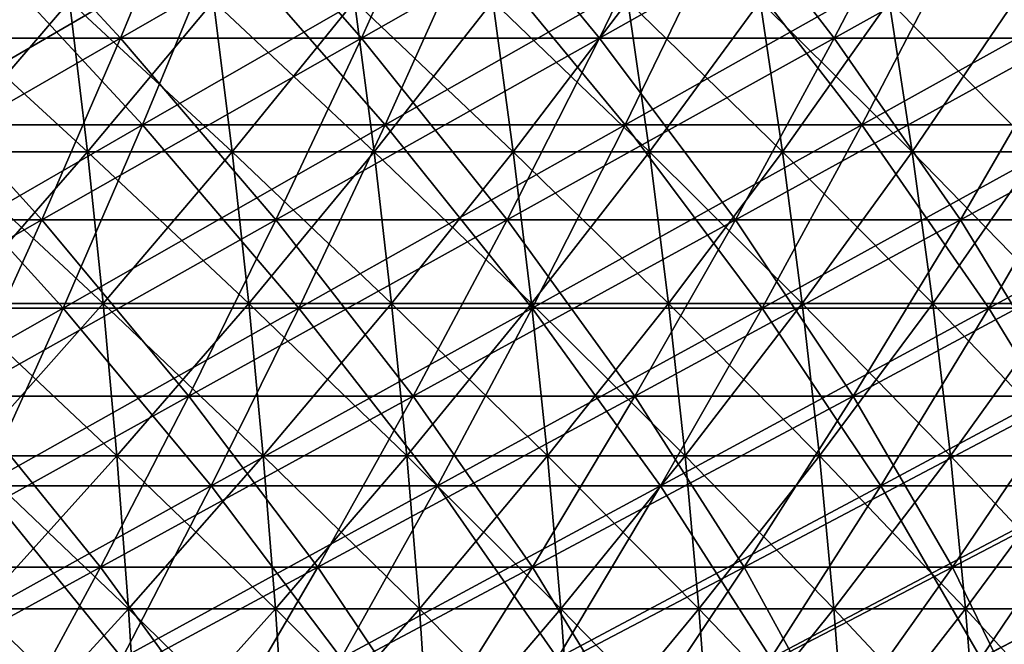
# Model space of a CAD drawing. Header units: millimetres. Extents: x -250 to 250, y -45 to 4150.
# Tile 612 of 656: x 49 to 67, y 3944 to 3955. Entities that reach past the tile are written whole.
import ezdxf

# ---------------------------------------------------------------- set-up
doc = ezdxf.new("R2010")
doc.units = ezdxf.units.MM
doc.header["$LTSCALE"] = 81.481481
for name, color, linetype in [('19', 7, 'CONTINUOUS'), ('20', 7, 'CONTINUOUS'), ('21', 7, 'CONTINUOUS'), ('22', 7, 'CONTINUOUS'), ('23', 7, 'CONTINUOUS'), ('24', 7, 'CONTINUOUS')]:
    doc.layers.add(name, color=color, linetype=linetype)

msp = doc.modelspace()

# ---------------------------------------------------------------- linework, layer by layer
at = {"layer": '19', "color": 7, "linetype": 'CONTINUOUS'}
for points in [[(51.278, 3953.287, -145.515), (46.772, 3953.287, -147.025), (52.709, 3956.743, -149.578), (51.278, 3953.287, -145.515)], [(52.709, 3956.743, -149.578), (46.772, 3953.287, -147.025), (48.078, 3956.743, -151.13), (52.709, 3956.743, -149.578)], [(55.734, 3953.287, -143.867), (51.278, 3953.287, -145.515), (57.29, 3956.743, -147.884), (55.734, 3953.287, -143.867)], [(57.29, 3956.743, -147.884), (51.278, 3953.287, -145.515), (52.709, 3956.743, -149.578), (57.29, 3956.743, -147.884)], [(60.138, 3953.287, -142.082), (55.734, 3953.287, -143.867), (61.817, 3956.743, -146.049), (60.138, 3953.287, -142.082)], [(61.817, 3956.743, -146.049), (55.734, 3953.287, -143.867), (57.29, 3956.743, -147.884), (61.817, 3956.743, -146.049)], [(64.485, 3953.287, -140.163), (60.138, 3953.287, -142.082), (66.286, 3956.743, -144.076), (64.485, 3953.287, -140.163)], [(66.286, 3956.743, -144.076), (60.138, 3953.287, -142.082), (61.817, 3956.743, -146.049), (66.286, 3956.743, -144.076)], [(68.771, 3953.287, -138.111), (64.485, 3953.287, -140.163), (70.691, 3956.743, -141.967), (68.771, 3953.287, -138.111)], [(70.691, 3956.743, -141.967), (64.485, 3953.287, -140.163), (66.286, 3956.743, -144.076), (70.691, 3956.743, -141.967)], [(49.821, 3949.927, -141.382), (45.443, 3949.927, -142.849), (51.278, 3953.287, -145.515), (49.821, 3949.927, -141.382)], [(51.278, 3953.287, -145.515), (45.443, 3949.927, -142.849), (46.772, 3953.287, -147.025), (51.278, 3953.287, -145.515)], [(54.151, 3949.927, -139.78), (49.821, 3949.927, -141.382), (55.734, 3953.287, -143.867), (54.151, 3949.927, -139.78)], [(55.734, 3953.287, -143.867), (49.821, 3949.927, -141.382), (51.278, 3953.287, -145.515), (55.734, 3953.287, -143.867)], [(58.43, 3949.927, -138.046), (54.151, 3949.927, -139.78), (60.138, 3953.287, -142.082), (58.43, 3949.927, -138.046)], [(60.138, 3953.287, -142.082), (54.151, 3949.927, -139.78), (55.734, 3953.287, -143.867), (60.138, 3953.287, -142.082)], [(62.653, 3949.927, -136.182), (58.43, 3949.927, -138.046), (64.485, 3953.287, -140.163), (62.653, 3949.927, -136.182)], [(64.485, 3953.287, -140.163), (58.43, 3949.927, -138.046), (60.138, 3953.287, -142.082), (64.485, 3953.287, -140.163)], [(66.817, 3949.927, -134.188), (62.653, 3949.927, -136.182), (68.771, 3953.287, -138.111), (66.817, 3949.927, -134.188)], [(68.771, 3953.287, -138.111), (62.653, 3949.927, -136.182), (64.485, 3953.287, -140.163), (68.771, 3953.287, -138.111)], [(70.918, 3949.927, -132.066), (66.817, 3949.927, -134.188), (72.992, 3953.287, -135.928), (70.918, 3949.927, -132.066)], [(72.992, 3953.287, -135.928), (66.817, 3949.927, -134.188), (68.771, 3953.287, -138.111), (72.992, 3953.287, -135.928)], [(48.34, 3946.665, -137.179), (44.093, 3946.665, -138.602), (49.821, 3949.927, -141.382), (48.34, 3946.665, -137.179)], [(49.821, 3949.927, -141.382), (44.093, 3946.665, -138.602), (45.443, 3949.927, -142.849), (49.821, 3949.927, -141.382)], [(52.541, 3946.665, -135.625), (48.34, 3946.665, -137.179), (54.151, 3949.927, -139.78), (52.541, 3946.665, -135.625)], [(54.151, 3949.927, -139.78), (48.34, 3946.665, -137.179), (49.821, 3949.927, -141.382), (54.151, 3949.927, -139.78)], [(56.693, 3946.665, -133.943), (52.541, 3946.665, -135.625), (58.43, 3949.927, -138.046), (56.693, 3946.665, -133.943)], [(58.43, 3949.927, -138.046), (52.541, 3946.665, -135.625), (54.151, 3949.927, -139.78), (58.43, 3949.927, -138.046)], [(60.791, 3946.665, -132.133), (56.693, 3946.665, -133.943), (62.653, 3949.927, -136.182), (60.791, 3946.665, -132.133)], [(62.653, 3949.927, -136.182), (56.693, 3946.665, -133.943), (58.43, 3949.927, -138.046), (62.653, 3949.927, -136.182)], [(64.831, 3946.665, -130.199), (60.791, 3946.665, -132.133), (66.817, 3949.927, -134.188), (64.831, 3946.665, -130.199)], [(66.817, 3949.927, -134.188), (60.791, 3946.665, -132.133), (62.653, 3949.927, -136.182), (66.817, 3949.927, -134.188)], [(68.81, 3946.665, -128.141), (64.831, 3946.665, -130.199), (70.918, 3949.927, -132.066), (68.81, 3946.665, -128.141)], [(70.918, 3949.927, -132.066), (64.831, 3946.665, -130.199), (66.817, 3949.927, -134.188), (70.918, 3949.927, -132.066)], [(50.906, 3943.502, -131.404), (46.835, 3943.502, -132.909), (52.541, 3946.665, -135.625), (50.906, 3943.502, -131.404)], [(52.541, 3946.665, -135.625), (46.835, 3943.502, -132.909), (48.34, 3946.665, -137.179), (52.541, 3946.665, -135.625)], [(54.929, 3943.502, -129.774), (50.906, 3943.502, -131.404), (56.693, 3946.665, -133.943), (54.929, 3943.502, -129.774)], [(56.693, 3946.665, -133.943), (50.906, 3943.502, -131.404), (52.541, 3946.665, -135.625), (56.693, 3946.665, -133.943)], [(58.899, 3943.502, -128.021), (54.929, 3943.502, -129.774), (60.791, 3946.665, -132.133), (58.899, 3943.502, -128.021)], [(60.791, 3946.665, -132.133), (54.929, 3943.502, -129.774), (56.693, 3946.665, -133.943), (60.791, 3946.665, -132.133)], [(62.813, 3943.502, -126.146), (58.899, 3943.502, -128.021), (64.831, 3946.665, -130.199), (62.813, 3943.502, -126.146)], [(64.831, 3946.665, -130.199), (58.899, 3943.502, -128.021), (60.791, 3946.665, -132.133), (64.831, 3946.665, -130.199)], [(66.668, 3943.502, -124.152), (62.813, 3943.502, -126.146), (68.81, 3946.665, -128.141), (66.668, 3943.502, -124.152)], [(68.81, 3946.665, -128.141), (62.813, 3943.502, -126.146), (64.831, 3946.665, -130.199), (68.81, 3946.665, -128.141)], [(70.46, 3943.502, -122.04), (66.668, 3943.502, -124.152), (72.723, 3946.665, -125.961), (70.46, 3943.502, -122.04)], [(72.723, 3946.665, -125.961), (66.668, 3943.502, -124.152), (68.81, 3946.665, -128.141), (72.723, 3946.665, -125.961)]]:
    msp.add_3dface(points, dxfattribs=at)
at = {"layer": '20', "color": 7, "linetype": 'CONTINUOUS'}
for points in [[(46.772, 3953.287, 147.025), (51.278, 3953.287, 145.515), (48.078, 3956.743, 151.13), (46.772, 3953.287, 147.025)], [(48.078, 3956.743, 151.13), (51.278, 3953.287, 145.515), (52.709, 3956.743, 149.578), (48.078, 3956.743, 151.13)], [(51.278, 3953.287, 145.515), (55.734, 3953.287, 143.867), (52.709, 3956.743, 149.578), (51.278, 3953.287, 145.515)], [(52.709, 3956.743, 149.578), (55.734, 3953.287, 143.867), (57.29, 3956.743, 147.884), (52.709, 3956.743, 149.578)], [(55.734, 3953.287, 143.867), (60.138, 3953.287, 142.082), (57.29, 3956.743, 147.884), (55.734, 3953.287, 143.867)], [(57.29, 3956.743, 147.884), (60.138, 3953.287, 142.082), (61.817, 3956.743, 146.049), (57.29, 3956.743, 147.884)], [(60.138, 3953.287, 142.082), (64.485, 3953.287, 140.163), (61.817, 3956.743, 146.049), (60.138, 3953.287, 142.082)], [(61.817, 3956.743, 146.049), (64.485, 3953.287, 140.163), (66.286, 3956.743, 144.076), (61.817, 3956.743, 146.049)], [(64.485, 3953.287, 140.163), (68.771, 3953.287, 138.111), (66.286, 3956.743, 144.076), (64.485, 3953.287, 140.163)], [(66.286, 3956.743, 144.076), (68.771, 3953.287, 138.111), (70.691, 3956.743, 141.967), (66.286, 3956.743, 144.076)], [(45.443, 3949.927, 142.849), (49.821, 3949.927, 141.382), (46.772, 3953.287, 147.025), (45.443, 3949.927, 142.849)], [(46.772, 3953.287, 147.025), (49.821, 3949.927, 141.382), (51.278, 3953.287, 145.515), (46.772, 3953.287, 147.025)], [(49.821, 3949.927, 141.382), (54.151, 3949.927, 139.78), (51.278, 3953.287, 145.515), (49.821, 3949.927, 141.382)], [(51.278, 3953.287, 145.515), (54.151, 3949.927, 139.78), (55.734, 3953.287, 143.867), (51.278, 3953.287, 145.515)], [(54.151, 3949.927, 139.78), (58.43, 3949.927, 138.046), (55.734, 3953.287, 143.867), (54.151, 3949.927, 139.78)], [(55.734, 3953.287, 143.867), (58.43, 3949.927, 138.046), (60.138, 3953.287, 142.082), (55.734, 3953.287, 143.867)], [(58.43, 3949.927, 138.046), (62.653, 3949.927, 136.182), (60.138, 3953.287, 142.082), (58.43, 3949.927, 138.046)], [(60.138, 3953.287, 142.082), (62.653, 3949.927, 136.182), (64.485, 3953.287, 140.163), (60.138, 3953.287, 142.082)], [(62.653, 3949.927, 136.182), (66.817, 3949.927, 134.188), (64.485, 3953.287, 140.163), (62.653, 3949.927, 136.182)], [(64.485, 3953.287, 140.163), (66.817, 3949.927, 134.188), (68.771, 3953.287, 138.111), (64.485, 3953.287, 140.163)], [(66.817, 3949.927, 134.188), (70.918, 3949.927, 132.066), (68.771, 3953.287, 138.111), (66.817, 3949.927, 134.188)], [(45.443, 3949.927, 142.849), (48.34, 3946.665, 137.179), (49.821, 3949.927, 141.382), (45.443, 3949.927, 142.849)], [(48.34, 3946.665, 137.179), (52.541, 3946.665, 135.625), (49.821, 3949.927, 141.382), (48.34, 3946.665, 137.179)], [(49.821, 3949.927, 141.382), (52.541, 3946.665, 135.625), (54.151, 3949.927, 139.78), (49.821, 3949.927, 141.382)], [(52.541, 3946.665, 135.625), (56.693, 3946.665, 133.943), (54.151, 3949.927, 139.78), (52.541, 3946.665, 135.625)], [(54.151, 3949.927, 139.78), (56.693, 3946.665, 133.943), (58.43, 3949.927, 138.046), (54.151, 3949.927, 139.78)], [(56.693, 3946.665, 133.943), (60.791, 3946.665, 132.133), (58.43, 3949.927, 138.046), (56.693, 3946.665, 133.943)], [(58.43, 3949.927, 138.046), (60.791, 3946.665, 132.133), (62.653, 3949.927, 136.182), (58.43, 3949.927, 138.046)], [(60.791, 3946.665, 132.133), (64.831, 3946.665, 130.199), (62.653, 3949.927, 136.182), (60.791, 3946.665, 132.133)], [(62.653, 3949.927, 136.182), (64.831, 3946.665, 130.199), (66.817, 3949.927, 134.188), (62.653, 3949.927, 136.182)], [(64.831, 3946.665, 130.199), (68.81, 3946.665, 128.141), (66.817, 3949.927, 134.188), (64.831, 3946.665, 130.199)], [(66.817, 3949.927, 134.188), (68.81, 3946.665, 128.141), (70.918, 3949.927, 132.066), (66.817, 3949.927, 134.188)], [(46.835, 3943.502, 132.909), (50.906, 3943.502, 131.404), (48.34, 3946.665, 137.179), (46.835, 3943.502, 132.909)], [(48.34, 3946.665, 137.179), (50.906, 3943.502, 131.404), (52.541, 3946.665, 135.625), (48.34, 3946.665, 137.179)], [(50.906, 3943.502, 131.404), (54.929, 3943.502, 129.774), (52.541, 3946.665, 135.625), (50.906, 3943.502, 131.404)], [(52.541, 3946.665, 135.625), (54.929, 3943.502, 129.774), (56.693, 3946.665, 133.943), (52.541, 3946.665, 135.625)], [(54.929, 3943.502, 129.774), (58.899, 3943.502, 128.021), (56.693, 3946.665, 133.943), (54.929, 3943.502, 129.774)], [(56.693, 3946.665, 133.943), (58.899, 3943.502, 128.021), (60.791, 3946.665, 132.133), (56.693, 3946.665, 133.943)], [(58.899, 3943.502, 128.021), (62.813, 3943.502, 126.146), (60.791, 3946.665, 132.133), (58.899, 3943.502, 128.021)], [(60.791, 3946.665, 132.133), (62.813, 3943.502, 126.146), (64.831, 3946.665, 130.199), (60.791, 3946.665, 132.133)], [(62.813, 3943.502, 126.146), (66.668, 3943.502, 124.152), (64.831, 3946.665, 130.199), (62.813, 3943.502, 126.146)], [(64.831, 3946.665, 130.199), (66.668, 3943.502, 124.152), (68.81, 3946.665, 128.141), (64.831, 3946.665, 130.199)], [(66.668, 3943.502, 124.152), (70.46, 3943.502, 122.04), (68.81, 3946.665, 128.141), (66.668, 3943.502, 124.152)]]:
    msp.add_3dface(points, dxfattribs=at)
at = {"layer": '21', "color": 7, "linetype": 'CONTINUOUS'}
for points in [[(50.875, 3954.88, 144.374), (46.405, 3954.88, 145.872), (52.295, 3958.308, 148.403), (50.875, 3954.88, 144.374)], [(52.295, 3958.308, 148.403), (46.405, 3954.88, 145.872), (47.7, 3958.308, 149.943), (52.295, 3958.308, 148.403)], [(55.297, 3954.88, 142.739), (50.875, 3954.88, 144.374), (56.84, 3958.308, 146.722), (55.297, 3954.88, 142.739)], [(56.84, 3958.308, 146.722), (50.875, 3954.88, 144.374), (52.295, 3958.308, 148.403), (56.84, 3958.308, 146.722)], [(59.667, 3954.88, 140.968), (55.297, 3954.88, 142.739), (61.332, 3958.308, 144.902), (59.667, 3954.88, 140.968)], [(61.332, 3958.308, 144.902), (55.297, 3954.88, 142.739), (56.84, 3958.308, 146.722), (61.332, 3958.308, 144.902)], [(63.979, 3954.88, 139.064), (59.667, 3954.88, 140.968), (65.765, 3958.308, 142.945), (63.979, 3954.88, 139.064)], [(65.765, 3958.308, 142.945), (59.667, 3954.88, 140.968), (61.332, 3958.308, 144.902), (65.765, 3958.308, 142.945)], [(68.232, 3954.88, 137.027), (63.979, 3954.88, 139.064), (70.136, 3958.308, 140.852), (68.232, 3954.88, 137.027)], [(70.136, 3958.308, 140.852), (63.979, 3954.88, 139.064), (65.765, 3958.308, 142.945), (70.136, 3958.308, 140.852)], [(49.431, 3951.546, 140.274), (45.087, 3951.546, 141.73), (50.875, 3954.88, 144.374), (49.431, 3951.546, 140.274)], [(50.875, 3954.88, 144.374), (45.087, 3951.546, 141.73), (46.405, 3954.88, 145.872), (50.875, 3954.88, 144.374)], [(53.727, 3951.546, 138.685), (49.431, 3951.546, 140.274), (55.297, 3954.88, 142.739), (53.727, 3951.546, 138.685)], [(55.297, 3954.88, 142.739), (49.431, 3951.546, 140.274), (50.875, 3954.88, 144.374), (55.297, 3954.88, 142.739)], [(57.972, 3951.546, 136.965), (53.727, 3951.546, 138.685), (59.667, 3954.88, 140.968), (57.972, 3951.546, 136.965)], [(59.667, 3954.88, 140.968), (53.727, 3951.546, 138.685), (55.297, 3954.88, 142.739), (59.667, 3954.88, 140.968)], [(62.163, 3951.546, 135.115), (57.972, 3951.546, 136.965), (63.979, 3954.88, 139.064), (62.163, 3951.546, 135.115)], [(63.979, 3954.88, 139.064), (57.972, 3951.546, 136.965), (59.667, 3954.88, 140.968), (63.979, 3954.88, 139.064)], [(66.294, 3951.546, 133.136), (62.163, 3951.546, 135.115), (68.232, 3954.88, 137.027), (66.294, 3951.546, 133.136)], [(68.232, 3954.88, 137.027), (62.163, 3951.546, 135.115), (63.979, 3954.88, 139.064), (68.232, 3954.88, 137.027)], [(70.363, 3951.546, 131.032), (66.294, 3951.546, 133.136), (72.419, 3954.88, 134.861), (70.363, 3951.546, 131.032)], [(72.419, 3954.88, 134.861), (66.294, 3951.546, 133.136), (68.232, 3954.88, 137.027), (72.419, 3954.88, 134.861)], [(47.962, 3948.31, 136.106), (43.748, 3948.31, 137.518), (49.431, 3951.546, 140.274), (47.962, 3948.31, 136.106)], [(49.431, 3951.546, 140.274), (43.748, 3948.31, 137.518), (45.087, 3951.546, 141.73), (49.431, 3951.546, 140.274)], [(52.131, 3948.31, 134.564), (47.962, 3948.31, 136.106), (53.727, 3951.546, 138.685), (52.131, 3948.31, 134.564)], [(53.727, 3951.546, 138.685), (47.962, 3948.31, 136.106), (49.431, 3951.546, 140.274), (53.727, 3951.546, 138.685)], [(56.25, 3948.31, 132.895), (52.131, 3948.31, 134.564), (57.972, 3951.546, 136.965), (56.25, 3948.31, 132.895)], [(57.972, 3951.546, 136.965), (52.131, 3948.31, 134.564), (53.727, 3951.546, 138.685), (57.972, 3951.546, 136.965)], [(60.316, 3948.31, 131.1), (56.25, 3948.31, 132.895), (62.163, 3951.546, 135.115), (60.316, 3948.31, 131.1)], [(62.163, 3951.546, 135.115), (56.25, 3948.31, 132.895), (57.972, 3951.546, 136.965), (62.163, 3951.546, 135.115)], [(64.324, 3948.31, 129.18), (60.316, 3948.31, 131.1), (66.294, 3951.546, 133.136), (64.324, 3948.31, 129.18)], [(66.294, 3951.546, 133.136), (60.316, 3948.31, 131.1), (62.163, 3951.546, 135.115), (66.294, 3951.546, 133.136)], [(68.272, 3948.31, 127.138), (64.324, 3948.31, 129.18), (70.363, 3951.546, 131.032), (68.272, 3948.31, 127.138)], [(70.363, 3951.546, 131.032), (64.324, 3948.31, 129.18), (66.294, 3951.546, 133.136), (70.363, 3951.546, 131.032)], [(50.509, 3945.172, 130.378), (46.47, 3945.172, 131.872), (52.131, 3948.31, 134.564), (50.509, 3945.172, 130.378)], [(52.131, 3948.31, 134.564), (46.47, 3945.172, 131.872), (47.962, 3948.31, 136.106), (52.131, 3948.31, 134.564)], [(54.5, 3945.172, 128.761), (50.509, 3945.172, 130.378), (56.25, 3948.31, 132.895), (54.5, 3945.172, 128.761)], [(56.25, 3948.31, 132.895), (50.509, 3945.172, 130.378), (52.131, 3948.31, 134.564), (56.25, 3948.31, 132.895)], [(58.439, 3945.172, 127.021), (54.5, 3945.172, 128.761), (60.316, 3948.31, 131.1), (58.439, 3945.172, 127.021)], [(60.316, 3948.31, 131.1), (54.5, 3945.172, 128.761), (56.25, 3948.31, 132.895), (60.316, 3948.31, 131.1)], [(62.323, 3945.172, 125.161), (58.439, 3945.172, 127.021), (64.324, 3948.31, 129.18), (62.323, 3945.172, 125.161)], [(64.324, 3948.31, 129.18), (58.439, 3945.172, 127.021), (60.316, 3948.31, 131.1), (64.324, 3948.31, 129.18)], [(66.148, 3945.172, 123.183), (62.323, 3945.172, 125.161), (68.272, 3948.31, 127.138), (66.148, 3945.172, 123.183)], [(68.272, 3948.31, 127.138), (62.323, 3945.172, 125.161), (64.324, 3948.31, 129.18), (68.272, 3948.31, 127.138)], [(69.91, 3945.172, 121.087), (66.148, 3945.172, 123.183), (72.155, 3948.31, 124.976), (69.91, 3945.172, 121.087)], [(72.155, 3948.31, 124.976), (66.148, 3945.172, 123.183), (68.272, 3948.31, 127.138), (72.155, 3948.31, 124.976)], [(48.862, 3942.134, 126.128), (44.955, 3942.134, 127.573), (50.509, 3945.172, 130.378), (48.862, 3942.134, 126.128)], [(50.509, 3945.172, 130.378), (44.955, 3942.134, 127.573), (46.47, 3945.172, 131.872), (50.509, 3945.172, 130.378)], [(52.723, 3942.134, 124.563), (48.862, 3942.134, 126.128), (54.5, 3945.172, 128.761), (52.723, 3942.134, 124.563)], [(54.5, 3945.172, 128.761), (48.862, 3942.134, 126.128), (50.509, 3945.172, 130.378), (54.5, 3945.172, 128.761)], [(56.534, 3942.134, 122.881), (52.723, 3942.134, 124.563), (58.439, 3945.172, 127.021), (56.534, 3942.134, 122.881)], [(58.439, 3945.172, 127.021), (52.723, 3942.134, 124.563), (54.5, 3945.172, 128.761), (58.439, 3945.172, 127.021)], [(60.291, 3942.134, 121.081), (56.534, 3942.134, 122.881), (62.323, 3945.172, 125.161), (60.291, 3942.134, 121.081)], [(62.323, 3945.172, 125.161), (56.534, 3942.134, 122.881), (58.439, 3945.172, 127.021), (62.323, 3945.172, 125.161)], [(63.991, 3942.134, 119.167), (60.291, 3942.134, 121.081), (66.148, 3945.172, 123.183), (63.991, 3942.134, 119.167)], [(66.148, 3945.172, 123.183), (60.291, 3942.134, 121.081), (62.323, 3945.172, 125.161), (66.148, 3945.172, 123.183)], [(67.631, 3942.134, 117.14), (63.991, 3942.134, 119.167), (69.91, 3945.172, 121.087), (67.631, 3942.134, 117.14)], [(69.91, 3945.172, 121.087), (63.991, 3942.134, 119.167), (66.148, 3945.172, 123.183), (69.91, 3945.172, 121.087)]]:
    msp.add_3dface(points, dxfattribs=at)
at = {"layer": '22', "color": 7, "linetype": 'CONTINUOUS'}
for points in [[(46.405, 3954.88, -145.872), (50.875, 3954.88, -144.374), (47.7, 3958.308, -149.943), (46.405, 3954.88, -145.872)], [(47.7, 3958.308, -149.943), (50.875, 3954.88, -144.374), (52.295, 3958.308, -148.403), (47.7, 3958.308, -149.943)], [(50.875, 3954.88, -144.374), (55.297, 3954.88, -142.739), (52.295, 3958.308, -148.403), (50.875, 3954.88, -144.374)], [(52.295, 3958.308, -148.403), (55.297, 3954.88, -142.739), (56.84, 3958.308, -146.722), (52.295, 3958.308, -148.403)], [(55.297, 3954.88, -142.739), (59.667, 3954.88, -140.968), (56.84, 3958.308, -146.722), (55.297, 3954.88, -142.739)], [(56.84, 3958.308, -146.722), (59.667, 3954.88, -140.968), (61.332, 3958.308, -144.902), (56.84, 3958.308, -146.722)], [(59.667, 3954.88, -140.968), (63.979, 3954.88, -139.064), (61.332, 3958.308, -144.902), (59.667, 3954.88, -140.968)], [(61.332, 3958.308, -144.902), (63.979, 3954.88, -139.064), (65.765, 3958.308, -142.945), (61.332, 3958.308, -144.902)], [(63.979, 3954.88, -139.064), (68.232, 3954.88, -137.027), (65.765, 3958.308, -142.945), (63.979, 3954.88, -139.064)], [(65.765, 3958.308, -142.945), (68.232, 3954.88, -137.027), (70.136, 3958.308, -140.852), (65.765, 3958.308, -142.945)], [(45.087, 3951.546, -141.73), (49.431, 3951.546, -140.274), (46.405, 3954.88, -145.872), (45.087, 3951.546, -141.73)], [(46.405, 3954.88, -145.872), (49.431, 3951.546, -140.274), (50.875, 3954.88, -144.374), (46.405, 3954.88, -145.872)], [(49.431, 3951.546, -140.274), (53.727, 3951.546, -138.685), (50.875, 3954.88, -144.374), (49.431, 3951.546, -140.274)], [(50.875, 3954.88, -144.374), (53.727, 3951.546, -138.685), (55.297, 3954.88, -142.739), (50.875, 3954.88, -144.374)], [(53.727, 3951.546, -138.685), (57.972, 3951.546, -136.965), (55.297, 3954.88, -142.739), (53.727, 3951.546, -138.685)], [(55.297, 3954.88, -142.739), (57.972, 3951.546, -136.965), (59.667, 3954.88, -140.968), (55.297, 3954.88, -142.739)], [(57.972, 3951.546, -136.965), (62.163, 3951.546, -135.115), (59.667, 3954.88, -140.968), (57.972, 3951.546, -136.965)], [(59.667, 3954.88, -140.968), (62.163, 3951.546, -135.115), (63.979, 3954.88, -139.064), (59.667, 3954.88, -140.968)], [(62.163, 3951.546, -135.115), (66.294, 3951.546, -133.136), (63.979, 3954.88, -139.064), (62.163, 3951.546, -135.115)], [(63.979, 3954.88, -139.064), (66.294, 3951.546, -133.136), (68.232, 3954.88, -137.027), (63.979, 3954.88, -139.064)], [(66.294, 3951.546, -133.136), (70.363, 3951.546, -131.032), (68.232, 3954.88, -137.027), (66.294, 3951.546, -133.136)], [(45.087, 3951.546, -141.73), (47.962, 3948.31, -136.106), (49.431, 3951.546, -140.274), (45.087, 3951.546, -141.73)], [(47.962, 3948.31, -136.106), (52.131, 3948.31, -134.564), (49.431, 3951.546, -140.274), (47.962, 3948.31, -136.106)], [(49.431, 3951.546, -140.274), (52.131, 3948.31, -134.564), (53.727, 3951.546, -138.685), (49.431, 3951.546, -140.274)], [(52.131, 3948.31, -134.564), (56.25, 3948.31, -132.895), (53.727, 3951.546, -138.685), (52.131, 3948.31, -134.564)], [(53.727, 3951.546, -138.685), (56.25, 3948.31, -132.895), (57.972, 3951.546, -136.965), (53.727, 3951.546, -138.685)], [(56.25, 3948.31, -132.895), (60.316, 3948.31, -131.1), (57.972, 3951.546, -136.965), (56.25, 3948.31, -132.895)], [(57.972, 3951.546, -136.965), (60.316, 3948.31, -131.1), (62.163, 3951.546, -135.115), (57.972, 3951.546, -136.965)], [(60.316, 3948.31, -131.1), (64.324, 3948.31, -129.18), (62.163, 3951.546, -135.115), (60.316, 3948.31, -131.1)], [(62.163, 3951.546, -135.115), (64.324, 3948.31, -129.18), (66.294, 3951.546, -133.136), (62.163, 3951.546, -135.115)], [(64.324, 3948.31, -129.18), (68.272, 3948.31, -127.138), (66.294, 3951.546, -133.136), (64.324, 3948.31, -129.18)], [(66.294, 3951.546, -133.136), (68.272, 3948.31, -127.138), (70.363, 3951.546, -131.032), (66.294, 3951.546, -133.136)], [(46.47, 3945.172, -131.872), (50.509, 3945.172, -130.378), (47.962, 3948.31, -136.106), (46.47, 3945.172, -131.872)], [(47.962, 3948.31, -136.106), (50.509, 3945.172, -130.378), (52.131, 3948.31, -134.564), (47.962, 3948.31, -136.106)], [(50.509, 3945.172, -130.378), (54.5, 3945.172, -128.761), (52.131, 3948.31, -134.564), (50.509, 3945.172, -130.378)], [(52.131, 3948.31, -134.564), (54.5, 3945.172, -128.761), (56.25, 3948.31, -132.895), (52.131, 3948.31, -134.564)], [(54.5, 3945.172, -128.761), (58.439, 3945.172, -127.021), (56.25, 3948.31, -132.895), (54.5, 3945.172, -128.761)], [(56.25, 3948.31, -132.895), (58.439, 3945.172, -127.021), (60.316, 3948.31, -131.1), (56.25, 3948.31, -132.895)], [(58.439, 3945.172, -127.021), (62.323, 3945.172, -125.161), (60.316, 3948.31, -131.1), (58.439, 3945.172, -127.021)], [(60.316, 3948.31, -131.1), (62.323, 3945.172, -125.161), (64.324, 3948.31, -129.18), (60.316, 3948.31, -131.1)], [(62.323, 3945.172, -125.161), (66.148, 3945.172, -123.183), (64.324, 3948.31, -129.18), (62.323, 3945.172, -125.161)], [(64.324, 3948.31, -129.18), (66.148, 3945.172, -123.183), (68.272, 3948.31, -127.138), (64.324, 3948.31, -129.18)], [(66.148, 3945.172, -123.183), (69.91, 3945.172, -121.087), (68.272, 3948.31, -127.138), (66.148, 3945.172, -123.183)], [(46.47, 3945.172, -131.872), (48.862, 3942.134, -126.128), (50.509, 3945.172, -130.378), (46.47, 3945.172, -131.872)], [(48.862, 3942.134, -126.128), (52.723, 3942.134, -124.563), (50.509, 3945.172, -130.378), (48.862, 3942.134, -126.128)], [(50.509, 3945.172, -130.378), (52.723, 3942.134, -124.563), (54.5, 3945.172, -128.761), (50.509, 3945.172, -130.378)], [(52.723, 3942.134, -124.563), (56.534, 3942.134, -122.881), (54.5, 3945.172, -128.761), (52.723, 3942.134, -124.563)], [(54.5, 3945.172, -128.761), (56.534, 3942.134, -122.881), (58.439, 3945.172, -127.021), (54.5, 3945.172, -128.761)], [(56.534, 3942.134, -122.881), (60.291, 3942.134, -121.081), (58.439, 3945.172, -127.021), (56.534, 3942.134, -122.881)], [(58.439, 3945.172, -127.021), (60.291, 3942.134, -121.081), (62.323, 3945.172, -125.161), (58.439, 3945.172, -127.021)], [(60.291, 3942.134, -121.081), (63.991, 3942.134, -119.167), (62.323, 3945.172, -125.161), (60.291, 3942.134, -121.081)], [(62.323, 3945.172, -125.161), (63.991, 3942.134, -119.167), (66.148, 3945.172, -123.183), (62.323, 3945.172, -125.161)], [(63.991, 3942.134, -119.167), (67.631, 3942.134, -117.14), (66.148, 3945.172, -123.183), (63.991, 3942.134, -119.167)], [(66.148, 3945.172, -123.183), (67.631, 3942.134, -117.14), (69.91, 3945.172, -121.087), (66.148, 3945.172, -123.183)]]:
    msp.add_3dface(points, dxfattribs=at)
at = {"layer": '23', "color": 7, "linetype": 'CONTINUOUS'}
for points in [[(47.563, 3952.791, 88.574), (50.268, 3952.791, 87.067), (47.253, 3955.556, 87.996), (47.563, 3952.791, 88.574)], [(47.253, 3955.556, 87.996), (50.268, 3952.791, 87.067), (49.94, 3955.556, 86.499), (47.253, 3955.556, 87.996)], [(50.268, 3952.791, 87.067), (52.926, 3952.791, 85.478), (49.94, 3955.556, 86.499), (50.268, 3952.791, 87.067)], [(49.94, 3955.556, 86.499), (52.926, 3952.791, 85.478), (52.581, 3955.556, 84.92), (49.94, 3955.556, 86.499)], [(52.926, 3952.791, 85.478), (55.533, 3952.791, 83.808), (52.581, 3955.556, 84.92), (52.926, 3952.791, 85.478)], [(52.581, 3955.556, 84.92), (55.533, 3952.791, 83.808), (55.171, 3955.556, 83.261), (52.581, 3955.556, 84.92)], [(55.533, 3952.791, 83.808), (58.087, 3952.791, 82.058), (55.171, 3955.556, 83.261), (55.533, 3952.791, 83.808)], [(55.171, 3955.556, 83.261), (58.087, 3952.791, 82.058), (57.709, 3955.556, 81.522), (55.171, 3955.556, 83.261)], [(58.087, 3952.791, 82.058), (60.587, 3952.791, 80.23), (57.709, 3955.556, 81.522), (58.087, 3952.791, 82.058)], [(57.709, 3955.556, 81.522), (60.587, 3952.791, 80.23), (60.192, 3955.556, 79.707), (57.709, 3955.556, 81.522)], [(60.587, 3952.791, 80.23), (63.029, 3952.791, 78.326), (60.192, 3955.556, 79.707), (60.587, 3952.791, 80.23)], [(60.192, 3955.556, 79.707), (63.029, 3952.791, 78.326), (62.618, 3955.556, 77.815), (60.192, 3955.556, 79.707)], [(63.029, 3952.791, 78.326), (65.411, 3952.791, 76.348), (62.618, 3955.556, 77.815), (63.029, 3952.791, 78.326)], [(62.618, 3955.556, 77.815), (65.411, 3952.791, 76.348), (64.984, 3955.556, 75.85), (62.618, 3955.556, 77.815)], [(65.411, 3952.791, 76.348), (67.731, 3952.791, 74.298), (64.984, 3955.556, 75.85), (65.411, 3952.791, 76.348)], [(64.984, 3955.556, 75.85), (67.731, 3952.791, 74.298), (67.289, 3955.556, 73.813), (64.984, 3955.556, 75.85)], [(47.837, 3950.01, 89.084), (50.558, 3950.01, 87.569), (47.563, 3952.791, 88.574), (47.837, 3950.01, 89.084)], [(47.563, 3952.791, 88.574), (50.558, 3950.01, 87.569), (50.268, 3952.791, 87.067), (47.563, 3952.791, 88.574)], [(50.558, 3950.01, 87.569), (53.231, 3950.01, 85.971), (50.268, 3952.791, 87.067), (50.558, 3950.01, 87.569)], [(50.268, 3952.791, 87.067), (53.231, 3950.01, 85.971), (52.926, 3952.791, 85.478), (50.268, 3952.791, 87.067)], [(53.231, 3950.01, 85.971), (55.853, 3950.01, 84.291), (52.926, 3952.791, 85.478), (53.231, 3950.01, 85.971)], [(52.926, 3952.791, 85.478), (55.853, 3950.01, 84.291), (55.533, 3952.791, 83.808), (52.926, 3952.791, 85.478)], [(55.853, 3950.01, 84.291), (58.422, 3950.01, 82.531), (55.533, 3952.791, 83.808), (55.853, 3950.01, 84.291)], [(55.533, 3952.791, 83.808), (58.422, 3950.01, 82.531), (58.087, 3952.791, 82.058), (55.533, 3952.791, 83.808)], [(58.422, 3950.01, 82.531), (60.936, 3950.01, 80.692), (58.087, 3952.791, 82.058), (58.422, 3950.01, 82.531)], [(58.087, 3952.791, 82.058), (60.936, 3950.01, 80.692), (60.587, 3952.791, 80.23), (58.087, 3952.791, 82.058)], [(60.936, 3950.01, 80.692), (63.392, 3950.01, 78.778), (60.587, 3952.791, 80.23), (60.936, 3950.01, 80.692)], [(60.587, 3952.791, 80.23), (63.392, 3950.01, 78.778), (63.029, 3952.791, 78.326), (60.587, 3952.791, 80.23)], [(63.392, 3950.01, 78.778), (65.788, 3950.01, 76.788), (63.029, 3952.791, 78.326), (63.392, 3950.01, 78.778)], [(63.029, 3952.791, 78.326), (65.788, 3950.01, 76.788), (65.411, 3952.791, 76.348), (63.029, 3952.791, 78.326)], [(65.788, 3950.01, 76.788), (68.121, 3950.01, 74.726), (65.411, 3952.791, 76.348), (65.788, 3950.01, 76.788)], [(65.411, 3952.791, 76.348), (68.121, 3950.01, 74.726), (67.731, 3952.791, 74.298), (65.411, 3952.791, 76.348)], [(48.075, 3947.213, 89.527), (50.809, 3947.213, 88.004), (47.837, 3950.01, 89.084), (48.075, 3947.213, 89.527)], [(47.837, 3950.01, 89.084), (50.809, 3947.213, 88.004), (50.558, 3950.01, 87.569), (47.837, 3950.01, 89.084)], [(50.809, 3947.213, 88.004), (53.495, 3947.213, 86.398), (50.558, 3950.01, 87.569), (50.809, 3947.213, 88.004)], [(50.558, 3950.01, 87.569), (53.495, 3947.213, 86.398), (53.231, 3950.01, 85.971), (50.558, 3950.01, 87.569)], [(53.495, 3947.213, 86.398), (56.13, 3947.213, 84.709), (53.231, 3950.01, 85.971), (53.495, 3947.213, 86.398)], [(53.231, 3950.01, 85.971), (56.13, 3947.213, 84.709), (55.853, 3950.01, 84.291), (53.231, 3950.01, 85.971)], [(56.13, 3947.213, 84.709), (58.712, 3947.213, 82.941), (55.853, 3950.01, 84.291), (56.13, 3947.213, 84.709)], [(55.853, 3950.01, 84.291), (58.712, 3947.213, 82.941), (58.422, 3950.01, 82.531), (55.853, 3950.01, 84.291)], [(58.712, 3947.213, 82.941), (61.239, 3947.213, 81.093), (58.422, 3950.01, 82.531), (58.712, 3947.213, 82.941)], [(58.422, 3950.01, 82.531), (61.239, 3947.213, 81.093), (60.936, 3950.01, 80.692), (58.422, 3950.01, 82.531)], [(61.239, 3947.213, 81.093), (63.707, 3947.213, 79.169), (60.936, 3950.01, 80.692), (61.239, 3947.213, 81.093)], [(60.936, 3950.01, 80.692), (63.707, 3947.213, 79.169), (63.392, 3950.01, 78.778), (60.936, 3950.01, 80.692)], [(63.707, 3947.213, 79.169), (66.115, 3947.213, 77.17), (63.392, 3950.01, 78.778), (63.707, 3947.213, 79.169)], [(63.392, 3950.01, 78.778), (66.115, 3947.213, 77.17), (65.788, 3950.01, 76.788), (63.392, 3950.01, 78.778)], [(66.115, 3947.213, 77.17), (68.46, 3947.213, 75.097), (65.788, 3950.01, 76.788), (66.115, 3947.213, 77.17)], [(65.788, 3950.01, 76.788), (68.46, 3947.213, 75.097), (68.121, 3950.01, 74.726), (65.788, 3950.01, 76.788)], [(48.276, 3944.404, 89.902), (51.022, 3944.404, 88.372), (48.075, 3947.213, 89.527), (48.276, 3944.404, 89.902)], [(48.075, 3947.213, 89.527), (51.022, 3944.404, 88.372), (50.809, 3947.213, 88.004), (48.075, 3947.213, 89.527)], [(51.022, 3944.404, 88.372), (53.719, 3944.404, 86.759), (50.809, 3947.213, 88.004), (51.022, 3944.404, 88.372)], [(50.809, 3947.213, 88.004), (53.719, 3944.404, 86.759), (53.495, 3947.213, 86.398), (50.809, 3947.213, 88.004)], [(53.719, 3944.404, 86.759), (56.365, 3944.404, 85.064), (53.495, 3947.213, 86.398), (53.719, 3944.404, 86.759)], [(53.495, 3947.213, 86.398), (56.365, 3944.404, 85.064), (56.13, 3947.213, 84.709), (53.495, 3947.213, 86.398)], [(56.365, 3944.404, 85.064), (58.958, 3944.404, 83.288), (56.13, 3947.213, 84.709), (56.365, 3944.404, 85.064)], [(56.13, 3947.213, 84.709), (58.958, 3944.404, 83.288), (58.712, 3947.213, 82.941), (56.13, 3947.213, 84.709)], [(58.958, 3944.404, 83.288), (61.495, 3944.404, 81.433), (58.712, 3947.213, 82.941), (58.958, 3944.404, 83.288)], [(58.712, 3947.213, 82.941), (61.495, 3944.404, 81.433), (61.239, 3947.213, 81.093), (58.712, 3947.213, 82.941)], [(61.495, 3944.404, 81.433), (63.974, 3944.404, 79.5), (61.239, 3947.213, 81.093), (61.495, 3944.404, 81.433)], [(61.239, 3947.213, 81.093), (63.974, 3944.404, 79.5), (63.707, 3947.213, 79.169), (61.239, 3947.213, 81.093)], [(63.974, 3944.404, 79.5), (66.391, 3944.404, 77.492), (63.707, 3947.213, 79.169), (63.974, 3944.404, 79.5)], [(63.707, 3947.213, 79.169), (66.391, 3944.404, 77.492), (66.115, 3947.213, 77.17), (63.707, 3947.213, 79.169)], [(66.391, 3944.404, 77.492), (68.746, 3944.404, 75.411), (66.115, 3947.213, 77.17), (66.391, 3944.404, 77.492)], [(66.115, 3947.213, 77.17), (68.746, 3944.404, 75.411), (68.46, 3947.213, 75.097), (66.115, 3947.213, 77.17)], [(48.441, 3941.584, 90.208), (51.195, 3941.584, 88.673), (48.276, 3944.404, 89.902), (48.441, 3941.584, 90.208)], [(48.276, 3944.404, 89.902), (51.195, 3941.584, 88.673), (51.022, 3944.404, 88.372), (48.276, 3944.404, 89.902)], [(51.195, 3941.584, 88.673), (53.902, 3941.584, 87.055), (51.022, 3944.404, 88.372), (51.195, 3941.584, 88.673)], [(51.022, 3944.404, 88.372), (53.902, 3941.584, 87.055), (53.719, 3944.404, 86.759), (51.022, 3944.404, 88.372)], [(53.902, 3941.584, 87.055), (56.557, 3941.584, 85.353), (53.719, 3944.404, 86.759), (53.902, 3941.584, 87.055)], [(53.719, 3944.404, 86.759), (56.557, 3941.584, 85.353), (56.365, 3944.404, 85.064), (53.719, 3944.404, 86.759)], [(56.557, 3941.584, 85.353), (59.159, 3941.584, 83.571), (56.365, 3944.404, 85.064), (56.557, 3941.584, 85.353)], [(56.365, 3944.404, 85.064), (59.159, 3941.584, 83.571), (58.958, 3944.404, 83.288), (56.365, 3944.404, 85.064)], [(59.159, 3941.584, 83.571), (61.704, 3941.584, 81.71), (58.958, 3944.404, 83.288), (59.159, 3941.584, 83.571)], [(58.958, 3944.404, 83.288), (61.704, 3941.584, 81.71), (61.495, 3944.404, 81.433), (58.958, 3944.404, 83.288)], [(61.704, 3941.584, 81.71), (64.191, 3941.584, 79.771), (61.495, 3944.404, 81.433), (61.704, 3941.584, 81.71)], [(61.495, 3944.404, 81.433), (64.191, 3941.584, 79.771), (63.974, 3944.404, 79.5), (61.495, 3944.404, 81.433)], [(64.191, 3941.584, 79.771), (66.617, 3941.584, 77.756), (63.974, 3944.404, 79.5), (64.191, 3941.584, 79.771)], [(63.974, 3944.404, 79.5), (66.617, 3941.584, 77.756), (66.391, 3944.404, 77.492), (63.974, 3944.404, 79.5)], [(66.617, 3941.584, 77.756), (68.98, 3941.584, 75.668), (66.391, 3944.404, 77.492), (66.617, 3941.584, 77.756)], [(66.391, 3944.404, 77.492), (68.98, 3941.584, 75.668), (68.746, 3944.404, 75.411), (66.391, 3944.404, 77.492)]]:
    msp.add_3dface(points, dxfattribs=at)
at = {"layer": '24', "color": 7, "linetype": 'CONTINUOUS'}
for points in [[(49.94, 3955.556, -86.499), (47.563, 3952.791, -88.574), (47.253, 3955.556, -87.996), (49.94, 3955.556, -86.499)], [(50.268, 3952.791, -87.067), (47.563, 3952.791, -88.574), (49.94, 3955.556, -86.499), (50.268, 3952.791, -87.067)], [(52.581, 3955.556, -84.92), (50.268, 3952.791, -87.067), (49.94, 3955.556, -86.499), (52.581, 3955.556, -84.92)], [(52.926, 3952.791, -85.478), (50.268, 3952.791, -87.067), (52.581, 3955.556, -84.92), (52.926, 3952.791, -85.478)], [(55.171, 3955.556, -83.261), (52.926, 3952.791, -85.478), (52.581, 3955.556, -84.92), (55.171, 3955.556, -83.261)], [(55.533, 3952.791, -83.808), (52.926, 3952.791, -85.478), (55.171, 3955.556, -83.261), (55.533, 3952.791, -83.808)], [(57.709, 3955.556, -81.522), (55.533, 3952.791, -83.808), (55.171, 3955.556, -83.261), (57.709, 3955.556, -81.522)], [(58.087, 3952.791, -82.058), (55.533, 3952.791, -83.808), (57.709, 3955.556, -81.522), (58.087, 3952.791, -82.058)], [(60.192, 3955.556, -79.707), (58.087, 3952.791, -82.058), (57.709, 3955.556, -81.522), (60.192, 3955.556, -79.707)], [(60.587, 3952.791, -80.23), (58.087, 3952.791, -82.058), (60.192, 3955.556, -79.707), (60.587, 3952.791, -80.23)], [(62.618, 3955.556, -77.815), (60.587, 3952.791, -80.23), (60.192, 3955.556, -79.707), (62.618, 3955.556, -77.815)], [(63.029, 3952.791, -78.326), (60.587, 3952.791, -80.23), (62.618, 3955.556, -77.815), (63.029, 3952.791, -78.326)], [(64.984, 3955.556, -75.85), (63.029, 3952.791, -78.326), (62.618, 3955.556, -77.815), (64.984, 3955.556, -75.85)], [(65.411, 3952.791, -76.348), (63.029, 3952.791, -78.326), (64.984, 3955.556, -75.85), (65.411, 3952.791, -76.348)], [(67.289, 3955.556, -73.813), (65.411, 3952.791, -76.348), (64.984, 3955.556, -75.85), (67.289, 3955.556, -73.813)], [(67.731, 3952.791, -74.298), (65.411, 3952.791, -76.348), (67.289, 3955.556, -73.813), (67.731, 3952.791, -74.298)], [(50.268, 3952.791, -87.067), (47.837, 3950.01, -89.084), (47.563, 3952.791, -88.574), (50.268, 3952.791, -87.067)], [(50.558, 3950.01, -87.569), (47.837, 3950.01, -89.084), (50.268, 3952.791, -87.067), (50.558, 3950.01, -87.569)], [(52.926, 3952.791, -85.478), (50.558, 3950.01, -87.569), (50.268, 3952.791, -87.067), (52.926, 3952.791, -85.478)], [(53.231, 3950.01, -85.971), (50.558, 3950.01, -87.569), (52.926, 3952.791, -85.478), (53.231, 3950.01, -85.971)], [(55.533, 3952.791, -83.808), (53.231, 3950.01, -85.971), (52.926, 3952.791, -85.478), (55.533, 3952.791, -83.808)], [(55.853, 3950.01, -84.291), (53.231, 3950.01, -85.971), (55.533, 3952.791, -83.808), (55.853, 3950.01, -84.291)], [(58.087, 3952.791, -82.058), (55.853, 3950.01, -84.291), (55.533, 3952.791, -83.808), (58.087, 3952.791, -82.058)], [(58.422, 3950.01, -82.531), (55.853, 3950.01, -84.291), (58.087, 3952.791, -82.058), (58.422, 3950.01, -82.531)], [(60.587, 3952.791, -80.23), (58.422, 3950.01, -82.531), (58.087, 3952.791, -82.058), (60.587, 3952.791, -80.23)], [(60.936, 3950.01, -80.692), (58.422, 3950.01, -82.531), (60.587, 3952.791, -80.23), (60.936, 3950.01, -80.692)], [(63.029, 3952.791, -78.326), (60.936, 3950.01, -80.692), (60.587, 3952.791, -80.23), (63.029, 3952.791, -78.326)], [(63.392, 3950.01, -78.778), (60.936, 3950.01, -80.692), (63.029, 3952.791, -78.326), (63.392, 3950.01, -78.778)], [(65.411, 3952.791, -76.348), (63.392, 3950.01, -78.778), (63.029, 3952.791, -78.326), (65.411, 3952.791, -76.348)], [(65.788, 3950.01, -76.788), (63.392, 3950.01, -78.778), (65.411, 3952.791, -76.348), (65.788, 3950.01, -76.788)], [(67.731, 3952.791, -74.298), (65.788, 3950.01, -76.788), (65.411, 3952.791, -76.348), (67.731, 3952.791, -74.298)], [(68.121, 3950.01, -74.726), (65.788, 3950.01, -76.788), (67.731, 3952.791, -74.298), (68.121, 3950.01, -74.726)], [(50.558, 3950.01, -87.569), (48.075, 3947.213, -89.527), (47.837, 3950.01, -89.084), (50.558, 3950.01, -87.569)], [(50.809, 3947.213, -88.004), (48.075, 3947.213, -89.527), (50.558, 3950.01, -87.569), (50.809, 3947.213, -88.004)], [(53.231, 3950.01, -85.971), (50.809, 3947.213, -88.004), (50.558, 3950.01, -87.569), (53.231, 3950.01, -85.971)], [(53.495, 3947.213, -86.398), (50.809, 3947.213, -88.004), (53.231, 3950.01, -85.971), (53.495, 3947.213, -86.398)], [(55.853, 3950.01, -84.291), (53.495, 3947.213, -86.398), (53.231, 3950.01, -85.971), (55.853, 3950.01, -84.291)], [(56.13, 3947.213, -84.709), (53.495, 3947.213, -86.398), (55.853, 3950.01, -84.291), (56.13, 3947.213, -84.709)], [(58.422, 3950.01, -82.531), (56.13, 3947.213, -84.709), (55.853, 3950.01, -84.291), (58.422, 3950.01, -82.531)], [(58.712, 3947.213, -82.941), (56.13, 3947.213, -84.709), (58.422, 3950.01, -82.531), (58.712, 3947.213, -82.941)], [(60.936, 3950.01, -80.692), (58.712, 3947.213, -82.941), (58.422, 3950.01, -82.531), (60.936, 3950.01, -80.692)], [(61.239, 3947.213, -81.093), (58.712, 3947.213, -82.941), (60.936, 3950.01, -80.692), (61.239, 3947.213, -81.093)], [(63.392, 3950.01, -78.778), (61.239, 3947.213, -81.093), (60.936, 3950.01, -80.692), (63.392, 3950.01, -78.778)], [(63.707, 3947.213, -79.169), (61.239, 3947.213, -81.093), (63.392, 3950.01, -78.778), (63.707, 3947.213, -79.169)], [(65.788, 3950.01, -76.788), (63.707, 3947.213, -79.169), (63.392, 3950.01, -78.778), (65.788, 3950.01, -76.788)], [(66.115, 3947.213, -77.17), (63.707, 3947.213, -79.169), (65.788, 3950.01, -76.788), (66.115, 3947.213, -77.17)], [(68.121, 3950.01, -74.726), (66.115, 3947.213, -77.17), (65.788, 3950.01, -76.788), (68.121, 3950.01, -74.726)], [(68.46, 3947.213, -75.097), (66.115, 3947.213, -77.17), (68.121, 3950.01, -74.726), (68.46, 3947.213, -75.097)], [(50.809, 3947.213, -88.004), (48.276, 3944.404, -89.902), (48.075, 3947.213, -89.527), (50.809, 3947.213, -88.004)], [(51.022, 3944.404, -88.372), (48.276, 3944.404, -89.902), (50.809, 3947.213, -88.004), (51.022, 3944.404, -88.372)], [(53.495, 3947.213, -86.398), (51.022, 3944.404, -88.372), (50.809, 3947.213, -88.004), (53.495, 3947.213, -86.398)], [(53.719, 3944.404, -86.759), (51.022, 3944.404, -88.372), (53.495, 3947.213, -86.398), (53.719, 3944.404, -86.759)], [(56.13, 3947.213, -84.709), (53.719, 3944.404, -86.759), (53.495, 3947.213, -86.398), (56.13, 3947.213, -84.709)], [(56.365, 3944.404, -85.064), (53.719, 3944.404, -86.759), (56.13, 3947.213, -84.709), (56.365, 3944.404, -85.064)], [(58.712, 3947.213, -82.941), (56.365, 3944.404, -85.064), (56.13, 3947.213, -84.709), (58.712, 3947.213, -82.941)], [(58.958, 3944.404, -83.288), (56.365, 3944.404, -85.064), (58.712, 3947.213, -82.941), (58.958, 3944.404, -83.288)], [(61.239, 3947.213, -81.093), (58.958, 3944.404, -83.288), (58.712, 3947.213, -82.941), (61.239, 3947.213, -81.093)], [(61.495, 3944.404, -81.433), (58.958, 3944.404, -83.288), (61.239, 3947.213, -81.093), (61.495, 3944.404, -81.433)], [(63.707, 3947.213, -79.169), (61.495, 3944.404, -81.433), (61.239, 3947.213, -81.093), (63.707, 3947.213, -79.169)], [(63.974, 3944.404, -79.5), (61.495, 3944.404, -81.433), (63.707, 3947.213, -79.169), (63.974, 3944.404, -79.5)], [(66.115, 3947.213, -77.17), (63.974, 3944.404, -79.5), (63.707, 3947.213, -79.169), (66.115, 3947.213, -77.17)], [(66.391, 3944.404, -77.492), (63.974, 3944.404, -79.5), (66.115, 3947.213, -77.17), (66.391, 3944.404, -77.492)], [(68.46, 3947.213, -75.097), (66.391, 3944.404, -77.492), (66.115, 3947.213, -77.17), (68.46, 3947.213, -75.097)], [(68.746, 3944.404, -75.411), (66.391, 3944.404, -77.492), (68.46, 3947.213, -75.097), (68.746, 3944.404, -75.411)], [(51.022, 3944.404, -88.372), (48.441, 3941.584, -90.208), (48.276, 3944.404, -89.902), (51.022, 3944.404, -88.372)], [(51.195, 3941.584, -88.673), (48.441, 3941.584, -90.208), (51.022, 3944.404, -88.372), (51.195, 3941.584, -88.673)], [(53.719, 3944.404, -86.759), (51.195, 3941.584, -88.673), (51.022, 3944.404, -88.372), (53.719, 3944.404, -86.759)], [(53.902, 3941.584, -87.055), (51.195, 3941.584, -88.673), (53.719, 3944.404, -86.759), (53.902, 3941.584, -87.055)], [(56.365, 3944.404, -85.064), (53.902, 3941.584, -87.055), (53.719, 3944.404, -86.759), (56.365, 3944.404, -85.064)], [(56.557, 3941.584, -85.353), (53.902, 3941.584, -87.055), (56.365, 3944.404, -85.064), (56.557, 3941.584, -85.353)], [(58.958, 3944.404, -83.288), (56.557, 3941.584, -85.353), (56.365, 3944.404, -85.064), (58.958, 3944.404, -83.288)], [(59.159, 3941.584, -83.571), (56.557, 3941.584, -85.353), (58.958, 3944.404, -83.288), (59.159, 3941.584, -83.571)], [(61.495, 3944.404, -81.433), (59.159, 3941.584, -83.571), (58.958, 3944.404, -83.288), (61.495, 3944.404, -81.433)], [(61.704, 3941.584, -81.71), (59.159, 3941.584, -83.571), (61.495, 3944.404, -81.433), (61.704, 3941.584, -81.71)], [(63.974, 3944.404, -79.5), (61.704, 3941.584, -81.71), (61.495, 3944.404, -81.433), (63.974, 3944.404, -79.5)], [(64.191, 3941.584, -79.771), (61.704, 3941.584, -81.71), (63.974, 3944.404, -79.5), (64.191, 3941.584, -79.771)], [(66.391, 3944.404, -77.492), (64.191, 3941.584, -79.771), (63.974, 3944.404, -79.5), (66.391, 3944.404, -77.492)], [(66.617, 3941.584, -77.756), (64.191, 3941.584, -79.771), (66.391, 3944.404, -77.492), (66.617, 3941.584, -77.756)], [(68.746, 3944.404, -75.411), (66.617, 3941.584, -77.756), (66.391, 3944.404, -77.492), (68.746, 3944.404, -75.411)], [(68.98, 3941.584, -75.668), (66.617, 3941.584, -77.756), (68.746, 3944.404, -75.411), (68.98, 3941.584, -75.668)]]:
    msp.add_3dface(points, dxfattribs=at)

doc.saveas('drawing.dxf')
